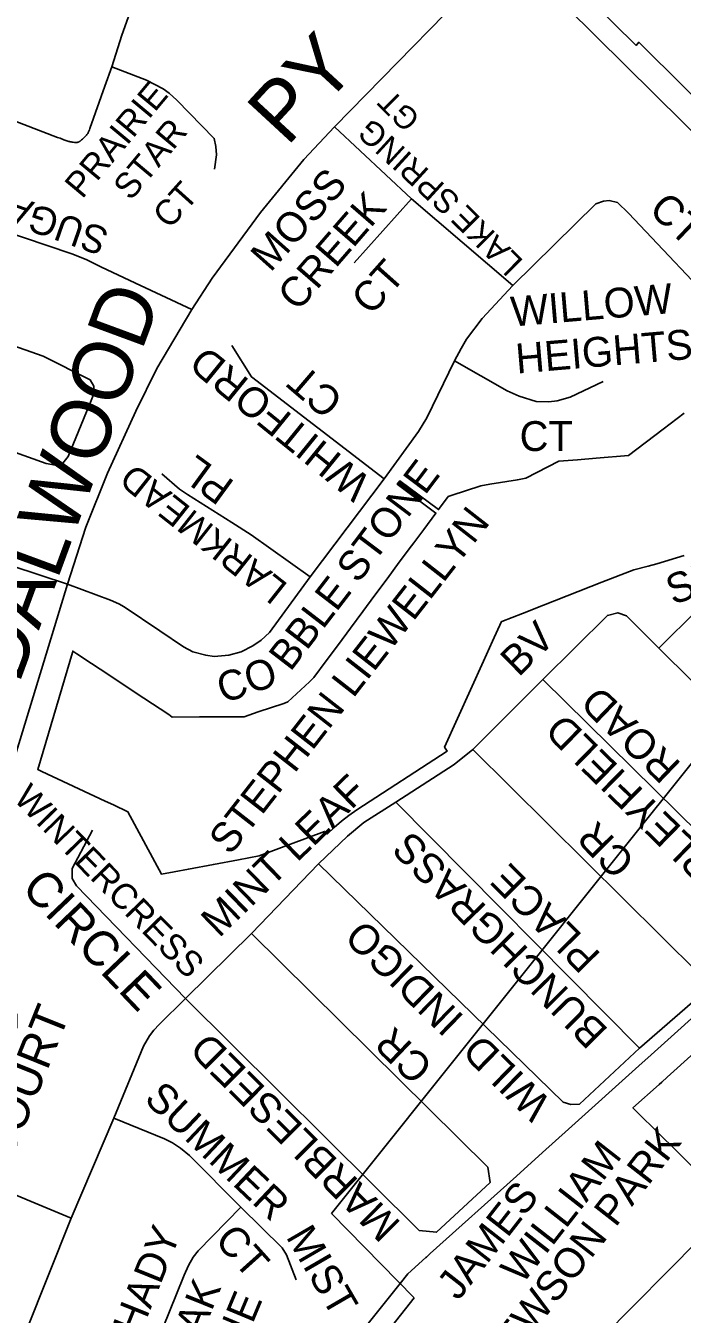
# Model space of a CAD drawing. Extents: x 586326 to 623965, y 4819854 to 4857850.
# Drawn here: x 600404 to 600844, y 4845643 to 4846506 of the extents above; entities that cross this region are included whole.
import ezdxf

# ---------------------------------------------------------------- set-up
doc = ezdxf.new("R2010")
doc.units = 0
for name, color, linetype in [('Lots_Concessions', 7, 'Continuous'), ('Major Rds and Hwys', 7, 'Continuous'), ('Major Rds Lbls', 7, 'Continuous'), ('Minor Rd Lbls', 7, 'Continuous'), ('Minor Rds', 7, 'Continuous'), ('Park Lbls', 7, 'Continuous'), ('Park Outlines', 7, 'Continuous'), ('School Syms_Lbls', 7, 'Continuous')]:
    doc.layers.add(name, color=color, linetype=linetype)

msp = doc.modelspace()

# ---------------------------------------------------------------- linework, layer by layer
at = {"layer": 'Lots_Concessions'}
for p, q in [((600815.73, 4845969.33), (600982.31, 4846177.48)), ((600608.85, 4845710.82), (600815.73, 4845969.33)), ((600664.21, 4845654.42), (600608.85, 4845710.82)), ((600240.06, 4845118.05), (600664.21, 4845654.42))]:
    msp.add_line(p, q, dxfattribs=at)
at = {"layer": 'Major Rds and Hwys'}
for points in [[(600610.87, 4846438.56), (600727.19, 4846557.58)], [(601134.39, 4846154.99), (600981.79, 4846305.86), (600727.19, 4846557.58)], [(600515.33, 4846316.29), (600528.88, 4846337.15), (600561.31, 4846381.24), (600590.3, 4846416.65), (600610.87, 4846438.56)], [(600431.94, 4846132.36), (600444.31, 4846170.52), (600458.81, 4846206.59), (600477.78, 4846248.09), (600491.9, 4846276.75), (600515.33, 4846316.29)], [(600336.02, 4845851.1), (600374.67, 4845944.86), (600431.94, 4846132.36)]]:
    msp.add_lwpolyline(points, dxfattribs=at)
at = {"layer": 'Minor Rds'}
for points in [[(600461.74, 4846478.78), (600468.53, 4846500.06), (600472.6, 4846511.82), (600476.68, 4846521.42), (600483.53, 4846530.31), (600493.93, 4846542.35), (600588.44, 4846636.97), (600591.22, 4846641.87), (600592.54, 4846645.42), (600591.37, 4846649.25), (600589.45, 4846653.45), (600545.49, 4846695.5)], [(600377.16, 4846449.89), (600425.34, 4846431.53), (600427.09, 4846430.92), (600429.7, 4846429.98), (600431.02, 4846429.5), (600432.36, 4846429.04), (600432.9, 4846428.86), (600433.39, 4846428.73), (600433.81, 4846428.62), (600434.55, 4846428.47), (600435.11, 4846428.37), (600435.94, 4846428.24), (600436.78, 4846428.14), (600437.2, 4846428.11), (600437.57, 4846428.09), (600437.9, 4846428.1), (600438.18, 4846428.13), (600438.43, 4846428.16), (600438.65, 4846428.2), (600438.84, 4846428.24), (600439.18, 4846428.34), (600439.43, 4846428.43), (600439.61, 4846428.51), (600439.89, 4846428.64), (600440.17, 4846428.8), (600440.35, 4846428.91), (600440.52, 4846429.02), (600440.8, 4846429.22), (600441.03, 4846429.41), (600441.22, 4846429.58), (600441.54, 4846429.87), (600442.01, 4846430.33), (600442.24, 4846430.56), (600442.48, 4846430.8), (600443.98, 4846432.19), (600444.34, 4846432.55), (600444.6, 4846432.83), (600444.79, 4846433.04), (600445.06, 4846433.38), (600445.31, 4846433.74), (600445.59, 4846434.19), (600445.81, 4846434.59), (600445.99, 4846434.95), (600446.13, 4846435.26), (600446.37, 4846435.82), (600446.7, 4846436.68), (600447, 4846437.54), (600456.97, 4846465.8), (600461.74, 4846478.78)], [(600530.46, 4846410.23), (600531.81, 4846419.75), (600531.5, 4846425.4), (600530.33, 4846430.82), (600505.31, 4846456.44), (600500.05, 4846461.23), (600496.16, 4846464.04), (600484.95, 4846469.87), (600461.74, 4846478.78)], [(600610.87, 4846438.56), (600662.46, 4846390.35)], [(600624.02, 4846347.53), (600662.46, 4846390.35)], [(600662.46, 4846390.35), (600730.29, 4846332.35)], [(600730.29, 4846332.35), (600785.94, 4846387.08), (600791.05, 4846388.94), (600794.86, 4846389.21), (600800.62, 4846387.91), (600807.96, 4846380.85), (600873.7, 4846311.06)], [(600353.49, 4846381.12), (600434.96, 4846353.62), (600444.5, 4846349.66), (600454.43, 4846344.93), (600477.6, 4846333.89), (600515.33, 4846316.29)], [(600691.32, 4846281.79), (600695.74, 4846290.26), (600699.28, 4846296.41), (600709.75, 4846310.24), (600730.29, 4846332.35)], [(600308.45, 4846251.04), (600361.58, 4846233.25), (600417.75, 4846213.09), (600424.02, 4846211.95), (600428.92, 4846213.4), (600432.39, 4846217.84), (600450.02, 4846260.17), (600449.64, 4846264.99), (600447.23, 4846269.13), (600415.67, 4846285.13), (600330.53, 4846314.88)], [(600644.21, 4846202.96), (600555.35, 4846271.15), (600542.05, 4846292.07)], [(600644.21, 4846202.96), (600667.21, 4846234.55), (600672.68, 4846243.71), (600691.32, 4846281.79)], [(600691.32, 4846281.79), (600726.67, 4846261.89), (600734.65, 4846258.33), (600746.01, 4846254.77), (600754.42, 4846254.34), (600760.07, 4846255.2), (600768.91, 4846257.59), (600790.95, 4846268.02)], [(600594.51, 4846137.21), (600555.14, 4846165.31), (600542.19, 4846173.61), (600512.33, 4846192.35), (600507.17, 4846196.01), (600495.2, 4846206.12)], [(600594.51, 4846137.21), (600644.21, 4846202.96)], [(600431.94, 4846132.36), (600356.47, 4846157.06), (600318.56, 4846170.54), (600284.86, 4846182.26)], [(600431.94, 4846132.36), (600460.86, 4846121.7), (600466.48, 4846119.12), (600470.09, 4846117.07), (600494.01, 4846100.99), (600509.75, 4846090.28), (600516.05, 4846086.98), (600524.63, 4846084.76), (600530.35, 4846083.81), (600540.03, 4846084.67), (600548.31, 4846087.08), (600556.1, 4846090.99), (600561.77, 4846094.75), (600567.37, 4846100.04), (600594.51, 4846137.21)], [(600828.1, 4846089.57), (600854.41, 4846115.32), (600898.46, 4846132.72)], [(600828.1, 4846089.57), (600939.14, 4845979.65), (600943.04, 4845977.56), (600946.55, 4845977.2), (600951.18, 4845979.13), (600982.85, 4846020.46), (600982.82, 4846025.54), (600980.74, 4846029.93), (600915.12, 4846094.96), (600908.45, 4846107.18), (600898.46, 4846132.72)], [(600750.59, 4846068.42), (600793.72, 4846111.34), (600800.64, 4846113.18), (600806.54, 4846111.14), (600828.1, 4846089.57)], [(600703.59, 4846021.62), (600750.59, 4846068.42)], [(600750.59, 4846068.42), (600930.29, 4845891.38)], [(600651.92, 4845986.22), (600690.98, 4846011.45), (600703.59, 4846021.62)], [(600815.33, 4845821.65), (600854, 4845855.2), (600856.36, 4845858.68), (600857.71, 4845862.5), (600857.6, 4845865.53), (600857.26, 4845867.66), (600854.9, 4845871.48), (600703.59, 4846021.62)], [(600600.24, 4845944.92), (600619.57, 4845963.64), (600630.56, 4845972.8), (600651.92, 4845986.22)], [(600651.92, 4845986.22), (600815.33, 4845821.65)], [(600511.13, 4845854.77), (600438, 4845930.36), (600435.14, 4845935.13), (600435.14, 4845941.81), (600448.7, 4845967.6)], [(600555.29, 4845898.41), (600600.24, 4845944.92)], [(600600.24, 4845944.92), (600764.15, 4845785.41), (600769.24, 4845783.82), (600774.96, 4845784.13), (600815.33, 4845821.65)], [(600511.13, 4845854.77), (600667.68, 4845699.5), (600679.27, 4845698.34), (600715.19, 4845731.55), (600713.63, 4845741.97), (600555.29, 4845898.41)], [(600511.13, 4845854.77), (600555.29, 4845898.41)], [(600434.52, 4845707.7), (600373.83, 4845732.92), (600367.97, 4845736.34), (600364.86, 4845740.31), (600363.53, 4845744.07), (600363, 4845748.36), (600363.2, 4845752.08), (600365.62, 4845757.17), (600398.2, 4845835.62), (600398.06, 4845843.87), (600394.86, 4845852.19), (600388.81, 4845858.85), (600380.51, 4845862.62)], [(600463.07, 4845774.69), (600482.9, 4845823.02), (600486.95, 4845829.88), (600489.82, 4845833.57), (600493.56, 4845837.51), (600511.13, 4845854.77)], [(600434.52, 4845707.7), (600463.07, 4845774.69)], [(600548.12, 4845715.1), (600513.68, 4845749.66), (600507.66, 4845754.62), (600502.41, 4845758.2), (600497.04, 4845760.94), (600463.07, 4845774.69)], [(600481.56, 4845598.8), (600510.1, 4845669.53), (600513.03, 4845675.95), (600516.13, 4845681.49), (600519.66, 4845685.84), (600548.12, 4845715.1)], [(600548.12, 4845715.1), (600575.96, 4845687.94), (600578.69, 4845683.17), (600585.27, 4845666.4)], [(600404.11, 4845631.53), (600434.52, 4845707.7)]]:
    msp.add_lwpolyline(points, dxfattribs=at)
at = {"layer": 'Park Outlines'}
for points in [[(600767.7, 4846537.97), (600812.93, 4846493.15), (600814.71, 4846495.26), (600907.12, 4846403.71), (600907.12, 4846403.71), (600993.46, 4846318.18), (601027.73, 4846354.93), (601045.57, 4846361.38), (601097.26, 4846396.13), (601159.74, 4846404.22), (601178.9, 4846427.17), (601180.78, 4846426.61), (601180.81, 4846426.6), (601221.22, 4846414.73), (601230.38, 4846424.08), (601250.02, 4846426.69), (601274.4, 4846429.93), (601290.75, 4846428.81), (601313.9, 4846427.22)], [(600845.27, 4846246.85), (600831.11, 4846236.07), (600807.88, 4846218.39), (600786.11, 4846216.65), (600773.64, 4846215.66), (600761.17, 4846214.66), (600739.19, 4846203.23), (600733.45, 4846202.27), (600715.09, 4846199.19), (600708.97, 4846198.16), (600689.02, 4846191.66), (600687.16, 4846191.05), (600680.65, 4846182.32), (600654.8, 4846201.59), (600653.01, 4846199.19), (600678.85, 4846179.91), (600670.66, 4846168.94), (600664.02, 4846160.02), (600662.49, 4846157.96), (600654.33, 4846146.96), (600646.17, 4846135.96), (600638.02, 4846124.96), (600629.86, 4846113.96), (600621.7, 4846102.96), (600613.54, 4846091.95), (600605.39, 4846080.95), (600597.14, 4846069.83), (600594.09, 4846066.96), (600579.69, 4846053.41), (600576.92, 4846052.48), (600559.87, 4846046.75), (600550.36, 4846043.55), (600540.29, 4846043.51), (600520.47, 4846043.43), (600502.23, 4846043.35), (600499.83, 4846044.94), (600483.08, 4846056.04), (600471.42, 4846063.77), (600459.75, 4846071.5), (600448.08, 4846079.23), (600438.21, 4846085.77), (600435.6, 4846087.5), (600435.33, 4846086.62), (600412.15, 4846008.24), (600414.88, 4846006.95), (600457.39, 4845987.03), (600462.83, 4845984.49), (600472.5, 4845979.95), (600495.01, 4845938.16), (600503.5, 4845939.74), (600513.08, 4845941.54), (600529.81, 4845944.67), (600546.55, 4845947.8), (600560.45, 4845950.4), (600604.33, 4845966.68), (600606.04, 4845964.99), (600610.65, 4845969.41), (600615.5, 4845973.58), (600620.56, 4845977.48), (600625.82, 4845981.11), (600686.4, 4846020.56), (600684.69, 4846023.17), (600710.79, 4846080.85), (600716.81, 4846094.15), (600722.73, 4846107.23), (600722.97, 4846107.33), (600736.91, 4846112.79), (600750.86, 4846118.26), (600790.08, 4846133.63), (600811.49, 4846142.02), (600821, 4846144.31), (600826.82, 4846146.02), (600845.22, 4846151.43)], [(600870.15, 4845859.53), (600820.83, 4845815.14), (600817.1, 4845811.79), (600767.73, 4845767.34), (600750.24, 4845751.6), (600732.75, 4845735.85), (600675.11, 4845683.97), (600672.47, 4845681.59), (600672.13, 4845681.29), (600660.01, 4845670.38), (600654.88, 4845663.92), (600633.58, 4845637.07)], [(600850.32, 4845742.55), (600843.79, 4845749.02), (600837.25, 4845755.49), (600830.75, 4845761.93), (600810.89, 4845781.59), (600828.38, 4845797.33), (600830.1, 4845798.89), (600833.83, 4845802.24), (600883.63, 4845847.07)], [(600768.17, 4845605.56), (600877.33, 4845715.82)]]:
    msp.add_lwpolyline(points, dxfattribs=at)

# ---------------------------------------------------------------- texts
at = {"layer": 'Major Rds Lbls'}
for s, rotation, p in [('PY', 47.27633, (600579.06, 4846424.84)), ('NDALWOOD', 69.75579, (600386.08, 4846028.55))]:
    msp.add_text(s, height=40.002, rotation=rotation, dxfattribs=at).set_placement(p)
at = {"layer": 'Minor Rd Lbls'}
for s, height, rotation, p in [('PRAIRIE', 17, 50.11333, (600441.92, 4846389.81)), ('GT', 15, 134.74793, (600669.12, 4846444.69)), ('STAR', 17, 50.11333, (600474.42, 4846388.52)), ('SPRING', 16, 137.5112, (600696.17, 4846389.9)), ('ARCA', 18.7, 160.47703, (600410.47, 4846387.94)), ('MOSS', 19.992, 48.33598, (600568.03, 4846340.63)), ('CT', 17, 48.11435, (600500.4, 4846369.51)), ('CREEK', 19.992, 49.0796, (600586.38, 4846314.3)), ('CT', 19.992, 316.4643, (600820.62, 4846382.11)), ('SUG', 18.7, 160.81992, (600460.79, 4846369.74)), ('LAKE', 16, 135.08282, (600738.14, 4846348.65)), ('CT', 19.992, 48.33598, (600635.51, 4846311.56)), ('WILLOW', 19.992, 4.84841, (600729.91, 4846304.8)), ('HEIGHTS', 19.992, 4.84841, (600733.1, 4846273.32)), ('WHITFORD', 19.992, 140.88288, (600636.45, 4846202.05)), ('CT', 19.992, 139.3423, (600617.96, 4846257.11)), ('CT', 19.992, 0.04756, (600734.95, 4846221.49)), ('PL', 19.992, 143.91162, (600544.8, 4846200.49)), ('LARKMEAD', 18, 141.65275, (600580.47, 4846131.89)), ('STONE', 19.992, 52.91593, (600626.74, 4846132.13)), ('SILKTOP', 19.992, 21.05573, (600837.81, 4846118.09)), ('BBLE', 19.992, 52.42367, (600581.34, 4846073.18)), ('BV', 19.992, 44.74878, (600734.33, 4846069.66)), ('CO', 19.992, 19.22921, (600536.43, 4846052.24)), ('ROAD', 19.992, 136.10926, (600843.89, 4846011.89)), ('BARLEYFIELD', 19.992, 135.64399, (600894.25, 4845920.19)), ('MINT LEAF ', 19.992, 44.07315, (600533.57, 4845894.99)), ('WINTERCRESS', 17.0659, 314.21822, (600395.2, 4845988.08)), ('CR', 19.992, 134.77241, (600813.35, 4845947.57)), ('BUNCHGRASS ', 19.992, 134.67575, (600795.04, 4845833.75)), ('PLACE', 19.992, 134.89293, (600790.11, 4845884.41)), ('CIRCLE', 23.455, 313.70663, (600400.33, 4845927.93)), ('WILD  INDIGO', 19.992, 135.77877, (600757.15, 4845785.49)), ('COURT', 22.991, 68.09091, (600392.95, 4845742.72)), ('MARBLESEED', 19.992, 135.04418, (600656.07, 4845704.38)), ('CR', 19.992, 136.09685, (600678.06, 4845810.28)), ('SUMMER', 19.992, 316.59, (600482.63, 4845786.45)), ('SHADY', 19.992, 68.09091, (600473.77, 4845611.77)), ('CT', 19.992, 311.86779, (600529.93, 4845692.45)), ('MIST', 19.992, 300.14243, (600578.06, 4845695.33)), ('OAK', 19.992, 68.09091, (600514.22, 4845609.14)), ('LANE', 19.992, 67.3353, (600535.99, 4845588.52))]:
    msp.add_text(s, height=height, rotation=rotation, dxfattribs=at).set_placement(p)
at = {"layer": 'Park Lbls'}
for s, p in [('STEPHEN LIEWELLYN ', (600541.09, 4845950.08)), ('HEWSON PARK', (600720.5, 4845600.4)), ('WILLIAM', (600736.56, 4845662.66)), ('JAMES', (600693.82, 4845651.88))]:
    msp.add_text(s, height=19.992, rotation=52.00002, dxfattribs=at).set_placement(p)
at = {"layer": 'School Syms_Lbls'}
msp.add_text('GOOD    SHEPARD', height=25, rotation=52.00002, dxfattribs=at).set_placement((600803.66, 4845502.54))

doc.saveas('drawing.dxf')
